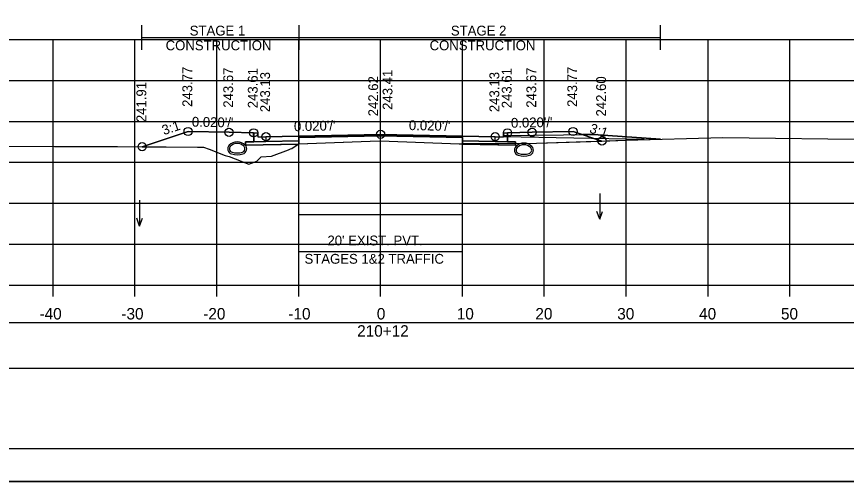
# Model space of a CAD drawing. Extents: x 1369627 to 1374022, y 380035 to 398173.
# Drawn here: x 1372054.1 to 1372155.4, y 382172.2 to 382228.9 of the extents above; entities that cross this region are included whole.
import ezdxf

# ---------------------------------------------------------------- set-up
doc = ezdxf.new("R2010")
doc.units = 0
for name, color, linetype in [('Default', 7, 'Continuous'), ('R_Alt Surface', 7, 'Continuous'), ('R_Axis', 7, 'Continuous'), ('R_Axis Annot', 7, 'Continuous'), ('R_Border', 7, 'Continuous'), ('R_Drive', 7, 'Continuous'), ('R_Exist Surface', 7, 'Continuous'), ('R_Fin Surface', 7, 'Continuous'), ('R_Grid', 7, 'Continuous'), ('R_MOT', 7, 'Continuous'), ('R_No Plot', 7, 'Continuous'), ('R_Water Annot', 7, 'Continuous'), ('R_Xsect Elev', 7, 'Continuous'), ('R_Xsect Slope', 7, 'Continuous'), ('T_Vehicle Path Lt Minor', 7, 'Continuous'), ('T_Vehicle Path Rt', 7, 'Continuous')]:
    doc.layers.add(name, color=color, linetype=linetype)

msp = doc.modelspace()

# ---------------------------------------------------------------- linework, layer by layer
at = {"layer": 'Default'}
for p, q in [((1372088.54, 382199.48), (1372088.54, 382200.98)), ((1372108.54, 382199.48), (1372108.54, 382200.98)), ((1372088.54, 382200.23), (1372108.54, 382200.23))]:
    msp.add_line(p, q, dxfattribs=at)
for points in [[(1372083.02, 382214.75), (1372083.52, 382214.75), (1372083.53, 382214.25), (1372084.53, 382214.27), (1372084.53, 382213.69), (1372083.03, 382213.66)], [(1372113.53, 382214.25), (1372113.54, 382214.75), (1372114.04, 382214.75), (1372114.03, 382213.66), (1372112.53, 382213.69), (1372112.53, 382214.27)], [(1371948.53, 382186), (1372248.53, 382186), (1372248.53, 382191.52), (1371948.53, 382191.52)]]:
    msp.add_lwpolyline(points, close=True, dxfattribs=at)
at = {"layer": 'R_Alt Surface'}
msp.add_lwpolyline([(1372083.03, 382214.75), (1372083.03, 382213.66), (1372084.53, 382213.69), (1372088.54, 382213.77), (1372088.54, 382214.18), (1372098.53, 382214.38), (1372108.54, 382214.18), (1372108.54, 382213.77), (1372112.53, 382213.69), (1372114.03, 382213.66), (1372114.03, 382214.75)], dxfattribs=at)
for points in [[(1372082.03, 382213.64), (1372083.03, 382213.66), (1372084.53, 382213.69), (1372088.54, 382213.77), (1372088.54, 382213.35), (1372082.03, 382213.22)], [(1372115.03, 382213.64), (1372114.03, 382213.66), (1372112.53, 382213.69), (1372108.54, 382213.77), (1372108.54, 382213.35), (1372115.03, 382213.22)]]:
    msp.add_lwpolyline(points, close=True, dxfattribs=at)
at = {"layer": 'R_Axis'}
for p, q in [((1371948.53, 382196.14), (1372248.53, 382196.14)), ((1372058.53, 382194.74), (1372058.53, 382196.14)), ((1372068.53, 382194.74), (1372068.53, 382196.14)), ((1372078.53, 382194.74), (1372078.53, 382196.14)), ((1372088.53, 382194.74), (1372088.53, 382196.14)), ((1372098.53, 382194.74), (1372098.53, 382196.14)), ((1372108.53, 382194.74), (1372108.53, 382196.14)), ((1372118.53, 382194.74), (1372118.53, 382196.14)), ((1372128.53, 382194.74), (1372128.53, 382196.14)), ((1372138.53, 382194.74), (1372138.53, 382196.14)), ((1372148.53, 382194.74), (1372148.53, 382196.14))]:
    msp.add_line(p, q, dxfattribs=at)
at = {"layer": 'R_Border'}
msp.add_line((1372256.71, 382176.14), (1371940.53, 382176.14), dxfattribs=at)
at = {"layer": 'R_Drive'}
for p, q in [((1372113.53, 382214.42), (1372124.53, 382214.53)), ((1372113.53, 382214.25), (1372113.53, 382214.42))]:
    msp.add_line(p, q, dxfattribs=at)
msp.add_lwpolyline([(1372124.53, 382214.53), (1372132.73, 382213.96)], dxfattribs=at)
for centre, radius, start, end in [((1372080.51, 382212.79), 0.646, 136.3515, 253.9529), ((1372081.02, 382212.3), 1.35, 43.6485, 136.3515), ((1372080.51, 382212.79), 0.438, 136.3515, 253.9529), ((1372081.02, 382212.3), 1.15, 43.6485, 136.3515), ((1372081.53, 382212.79), 0.438, 286.0471, 43.6485), ((1372081.53, 382212.79), 0.646, 286.0471, 43.6485), ((1372115.53, 382212.63), 0.646, 136.3515, 253.9529), ((1372116.04, 382212.14), 1.35, 43.6485, 136.3515), ((1372115.53, 382212.63), 0.438, 136.3515, 253.9529), ((1372116.04, 382212.14), 1.15, 43.6485, 136.3515), ((1372116.55, 382212.63), 0.438, 286.0471, 43.6485), ((1372116.55, 382212.63), 0.646, 286.0471, 43.6485), ((1372081.02, 382214.57), 2.5, 253.9529, 286.0471), ((1372081.02, 382214.57), 2.29, 253.9529, 286.0471), ((1372116.04, 382214.41), 2.5, 253.9529, 286.0471), ((1372116.04, 382214.41), 2.29, 253.9529, 286.0471)]:
    msp.add_arc(centre, radius, start, end, dxfattribs=at)
at = {"layer": 'R_Exist Surface'}
msp.add_lwpolyline([(1372050.44, 382213.1), (1372058.71, 382213.08), (1372066.41, 382213.06), (1372070.01, 382213.04), (1372072.33, 382213.03), (1372076.16, 382213), (1372076.91, 382213), (1372077.6, 382212.74), (1372079.56, 382211.96), (1372080.04, 382211.86), (1372082.45, 382210.93), (1372083.4, 382211.28), (1372083.95, 382211.8), (1372085.19, 382211.88), (1372087.3, 382212.66), (1372087.53, 382212.79), (1372087.69, 382212.84), (1372088.52, 382213.38), (1372097.28, 382213.71), (1372098.54, 382213.76), (1372108.15, 382213.41), (1372108.26, 382213.41), (1372108.26, 382213.41), (1372108.31, 382213.41), (1372108.36, 382213.41), (1372117.57, 382213.47), (1372128.47, 382213.83), (1372140.34, 382214.18), (1372159.58, 382213.91)], dxfattribs=at)
at = {"layer": 'R_Fin Surface'}
msp.add_lwpolyline([(1372069.41, 382213.05), (1372075.02, 382214.91), (1372080.02, 382214.81), (1372083.02, 382214.75), (1372083.52, 382214.75), (1372083.53, 382214.25), (1372084.53, 382214.27), (1372086.53, 382214.31), (1372098.53, 382214.55), (1372110.53, 382214.31), (1372112.53, 382214.27), (1372113.53, 382214.25), (1372113.54, 382214.75), (1372114.04, 382214.75), (1372117.04, 382214.81), (1372122.04, 382214.91), (1372125.57, 382213.74)], dxfattribs=at)
at = {"layer": 'R_Grid'}
for p, q in [((1371948.53, 382226.14), (1372248.53, 382226.14)), ((1372058.53, 382196.14), (1372058.53, 382226.14)), ((1372068.53, 382196.14), (1372068.53, 382226.14)), ((1372078.53, 382196.14), (1372078.53, 382226.14)), ((1372088.53, 382196.14), (1372088.53, 382226.14)), ((1372098.53, 382196.14), (1372098.53, 382226.14)), ((1372108.53, 382196.14), (1372108.53, 382226.14)), ((1372118.53, 382196.14), (1372118.53, 382226.14)), ((1372128.53, 382196.14), (1372128.53, 382226.14)), ((1372138.53, 382196.14), (1372138.53, 382226.14)), ((1372148.53, 382196.14), (1372148.53, 382226.14)), ((1371948.53, 382221.14), (1372248.53, 382221.14)), ((1371948.53, 382216.14), (1372248.53, 382216.14)), ((1371948.53, 382211.14), (1372248.53, 382211.14)), ((1371948.53, 382206.14), (1372248.53, 382206.14)), ((1371948.53, 382201.14), (1372248.53, 382201.14)), ((1371948.53, 382196.14), (1372248.53, 382196.14))]:
    msp.add_line(p, q, dxfattribs=at)
at = {"layer": 'R_MOT'}
for p, q in [((1372069.38, 382224.88), (1372069.38, 382227.88)), ((1372088.58, 382224.88), (1372088.58, 382227.88)), ((1372132.73, 382224.88), (1372132.73, 382227.88)), ((1372069.38, 382226.38), (1372132.73, 382226.38))]:
    msp.add_line(p, q, dxfattribs=at)
at = {"layer": 'R_No Plot'}
for p, q in [((1372130.74, 382213.91), (1372113.53, 382214.25)), ((1371928.13, 382172.16), (1372261.46, 382172.16))]:
    msp.add_line(p, q, dxfattribs=at)
for points in [[(1371928.12, 382385.49), (1372261.46, 382385.49), (1372261.46, 382172.16), (1371928.12, 382172.16)], [(1372174.45, 382381.6), (1372194.07, 382381.6), (1372194.07, 382371.72), (1372210.18, 382371.72), (1372233.38, 382371.72), (1372233.38, 382339.05), (1372256.59, 382339.05), (1372256.71, 382176.14), (1371940.53, 382176.14), (1371940.53, 382381.6)], [(1372098.53, 382214.55), (1372086.53, 382214.31), (1372084.53, 382214.27), (1372084.53, 382213.69), (1372088.53, 382213.77), (1372088.53, 382214.18), (1372098.53, 382214.38), (1372108.53, 382214.18), (1372108.53, 382213.77), (1372112.53, 382213.69), (1372112.53, 382214.27), (1372110.53, 382214.31)], [(1372088.53, 382213.77), (1372084.53, 382213.69), (1372083.03, 382213.66), (1372082.03, 382213.64), (1372082.03, 382213.22), (1372088.53, 382213.35)], [(1372108.53, 382213.77), (1372112.53, 382213.69), (1372114.03, 382213.66), (1372115.03, 382213.64), (1372115.03, 382213.22), (1372108.53, 382213.35)]]:
    msp.add_lwpolyline(points, close=True, dxfattribs=at)
for points in [[(1372083.02, 382214.75), (1372083.03, 382213.66), (1372084.53, 382213.69), (1372088.53, 382213.77), (1372088.53, 382214.18), (1372098.53, 382214.38), (1372108.53, 382214.18), (1372108.53, 382213.77), (1372112.53, 382213.69), (1372114.03, 382213.66), (1372114.04, 382214.75)], [(1372088.54, 382204.76), (1372108.54, 382204.76)]]:
    msp.add_lwpolyline(points, dxfattribs=at)
for centre in [(1372075.02, 382214.91), (1372080.02, 382214.81), (1372083.02, 382214.75), (1372098.53, 382214.55), (1372114.04, 382214.75), (1372117.04, 382214.81), (1372122.04, 382214.91), (1372084.53, 382214.27), (1372112.53, 382214.27), (1372125.57, 382213.74), (1372069.41, 382213.05)]:
    msp.add_circle(centre, 0.5, dxfattribs=at)
at = {"layer": 'R_Water Annot'}
for p, q in [((1372125.3, 382207.33), (1372125.3, 382204.18)), ((1372069.09, 382206.5), (1372069.09, 382203.36)), ((1372125.3, 382204.18), (1372124.95, 382205.15)), ((1372125.3, 382204.18), (1372125.65, 382205.15)), ((1372069.09, 382203.36), (1372068.74, 382204.32)), ((1372069.09, 382203.36), (1372069.44, 382204.32))]:
    msp.add_line(p, q, dxfattribs=at)
at = {"layer": 'R_Xsect Elev'}
msp.add_line((1372098.53, 382213.76), (1372098.53, 382223.76), dxfattribs=at)
at = {"layer": 'T_Vehicle Path Lt Minor'}
for p, q in [((1372124.53, 382214.53), (1372123.22, 382214.52)), ((1372123.22, 382214.52), (1372125.57, 382213.74)), ((1372132.73, 382213.96), (1372124.53, 382214.53)), ((1372128.47, 382213.83), (1372132.73, 382213.96)), ((1372125.57, 382213.74), (1372128.47, 382213.83))]:
    msp.add_line(p, q, dxfattribs=at)
at = {"layer": 'T_Vehicle Path Rt'}
for p, q in [((1372083.03, 382213.66), (1372083.02, 382214.75)), ((1372114.04, 382214.75), (1372114.03, 382213.66)), ((1372088.48, 382213.35), (1372082.03, 382213.22)), ((1372088.48, 382213.35), (1372088.54, 382213.35)), ((1372088.54, 382213.77), (1372088.54, 382213.38)), ((1372088.54, 382213.35), (1372088.54, 382213.38)), ((1372108.54, 382213.41), (1372108.54, 382213.77)), ((1372115.03, 382213.45), (1372108.54, 382213.41)), ((1372108.54, 382213.41), (1372108.54, 382213.35)), ((1372115.03, 382213.45), (1372117.57, 382213.47)), ((1372117.57, 382213.47), (1372125.57, 382213.74))]:
    msp.add_line(p, q, dxfattribs=at)
for points in [[(1372083.02, 382214.75), (1372080.02, 382214.81), (1372075.02, 382214.91), (1372069.41, 382213.05)], [(1372108.54, 382213.77), (1372108.54, 382214.18), (1372098.53, 382214.38), (1372088.54, 382214.18), (1372088.54, 382213.77)], [(1372125.57, 382213.74), (1372122.04, 382214.91), (1372117.04, 382214.81), (1372114.04, 382214.75)], [(1372069.41, 382213.05), (1372070.01, 382213.04), (1372072.33, 382213.03), (1372076.16, 382213), (1372076.91, 382213), (1372077.6, 382212.74), (1372079.56, 382211.96), (1372080.04, 382211.86), (1372082.45, 382210.93), (1372083.4, 382211.28), (1372083.95, 382211.8), (1372085.19, 382211.88), (1372087.3, 382212.66), (1372087.53, 382212.79), (1372087.69, 382212.84), (1372088.48, 382213.35)], [(1372082.03, 382213.22), (1372082.03, 382213.64), (1372083.03, 382213.66)], [(1372088.54, 382213.38), (1372088.52, 382213.38), (1372088.48, 382213.35)], [(1372088.54, 382213.38), (1372097.28, 382213.71), (1372098.54, 382213.76), (1372108.15, 382213.41), (1372108.26, 382213.41), (1372108.31, 382213.41), (1372108.36, 382213.41), (1372108.54, 382213.41)], [(1372108.54, 382213.35), (1372115.03, 382213.22), (1372115.03, 382213.45)], [(1372114.03, 382213.66), (1372115.03, 382213.64), (1372115.03, 382213.45)]]:
    msp.add_lwpolyline(points, dxfattribs=at)

# ---------------------------------------------------------------- texts
at = {"layer": 'R_Axis Annot'}
for s, height, p in [("20' EXIST. PVT.", 1.2, (1372092.04, 382200.99)), ('STAGES 1&2 TRAFFIC', 1.2, (1372089.24, 382198.75)), ('-40', 1.4, (1372056.87, 382191.94)), ('-30', 1.4, (1372066.87, 382191.94)), ('-20', 1.4, (1372076.87, 382191.94)), ('-10', 1.4, (1372087.27, 382191.94)), ('0', 1.4, (1372098.07, 382191.94)), ('10', 1.4, (1372107.84, 382191.94)), ('20', 1.4, (1372117.44, 382191.94)), ('30', 1.4, (1372127.44, 382191.94)), ('40', 1.4, (1372137.44, 382191.94)), ('50', 1.4, (1372147.44, 382191.94)), ('210+12', 1.4, (1372095.67, 382189.84))]:
    msp.add_text(s, height=height, dxfattribs=at).set_placement(p)
at = {"layer": 'R_MOT'}
for s, p in [('STAGE 1', (1372075.22, 382226.63)), ('STAGE 2', (1372107.12, 382226.63)), ('CONSTRUCTION', (1372072.28, 382224.83)), ('CONSTRUCTION', (1372104.52, 382224.83))]:
    msp.add_text(s, height=1.2, dxfattribs=at).set_placement(p)
at = {"layer": 'R_Xsect Elev'}
for s, p in [('243.77', (1372075.52, 382217.91)), ('243.67', (1372080.52, 382217.81)), ('243.61', (1372083.52, 382217.75)), ('243.13', (1372085.03, 382217.27)), ('243.41', (1372099.98, 382217.55)), ('243.13', (1372113.03, 382217.27)), ('243.61', (1372114.54, 382217.75)), ('243.67', (1372117.54, 382217.81)), ('243.77', (1372122.54, 382217.91)), ('242.62', (1372098.23, 382216.76)), ('242.60', (1372126.07, 382216.74)), ('241.91', (1372069.91, 382216.05))]:
    msp.add_text(s, height=1.2, rotation=90, dxfattribs=at).set_placement(p)
at = {"layer": 'R_Xsect Slope'}
for s, rotation, p in [('3:1', 18.4332, (1372072.06, 382214.45)), ("0.020'/'", 358.8542, (1372075.47, 382215.5)), ("0.020'/'", 1.1458, (1372087.96, 382214.94)), ("0.020'/'", 358.8542, (1372101.98, 382215.08)), ("0.020'/'", 1.1458, (1372114.47, 382215.36)), ('3:1', 341.5668, (1372123.96, 382214.8))]:
    msp.add_text(s, height=1.2, rotation=rotation, dxfattribs=at).set_placement(p)

doc.saveas('drawing.dxf')
